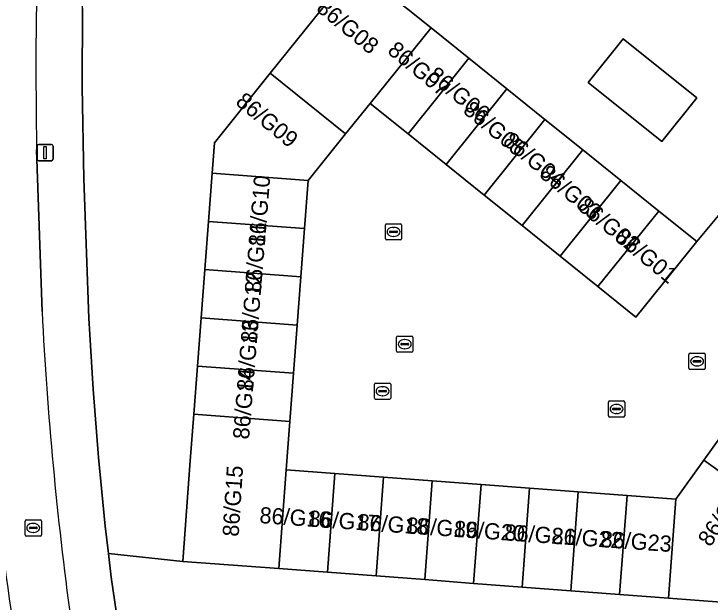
# Model space of a CAD drawing. Extents: x 160157 to 160921, y 381516 to 382045.
# Drawn here: x 160533.27 to 160576.21, y 381626.58 to 381662.86 of the extents above; entities that cross this region are included whole.
import ezdxf

# ---------------------------------------------------------------- set-up
doc = ezdxf.new("R2010")
doc.units = 0
for name, color, linetype in [('IMGEO_Berm_groen', 7, 'Continuous'), ('IMGEO_Erf', 7, 'Continuous'), ('IMGEO_Fietspad_gesloten', 7, 'Continuous'), ('IMGEO_Groenvoorziening', 7, 'Continuous'), ('IMGEO_Kolk', 7, 'Continuous'), ('IMGEO_Lichtmast', 7, 'Continuous'), ('IMGEO_Pand', 7, 'Continuous'), ('IMGEO_Pand_nummerreeks', 7, 'Continuous'), ('IMGEO_Rijbaan_lokaal_open', 7, 'Continuous'), ('IMGEO_Rioolput', 7, 'Continuous'), ('IMGEO_Voetpad_open', 7, 'Continuous')]:
    doc.layers.add(name, color=color, linetype=linetype)

msp = doc.modelspace()

# ---------------------------------------------------------------- linework, layer by layer
at = {"layer": 'IMGEO_Berm_groen'}
msp.add_arc((160691.29, 381649.45), 159.925, 181.41276, 189.10853, dxfattribs=at)
at = {"layer": 'IMGEO_Erf'}
for points in [[(160554.346, 381665.747), (160558.995, 381662.007), (160561.337, 381660.123), (160563.679, 381658.239), (160566.021, 381656.355), (160568.363, 381654.471), (160570.704, 381652.587), (160573.046, 381650.703), (160575.388, 381648.819), (160577.655, 381651.538), (160579.562, 381650.074), (160586.695, 381660.204), (160583.705, 381662.628), (160585.732, 381665.217)], [(160576.509, 381621.016), (160576.888, 381626.584), (160573.637, 381626.83), (160570.622, 381627.058), (160567.62, 381627.285), (160564.618, 381627.512), (160561.616, 381627.739), (160558.614, 381627.966), (160555.612, 381628.193), (160552.61, 381628.421), (160549.602, 381628.648), (160543.681, 381629.096), (160539.1, 381629.573), (160539.268, 381628.112), (160539.804, 381624.471)]]:
    msp.add_lwpolyline(points, dxfattribs=at)
msp.add_lwpolyline([(160575.39, 381657.675), (160573.227, 381654.987), (160568.693, 381658.636), (160570.856, 381661.324)], close=True, dxfattribs=at)
at = {"layer": 'IMGEO_Fietspad_gesloten'}
msp.add_lwpolyline([(160535.005, 381644.503), (160534.672, 381654.468)], dxfattribs=at)
for centre, radius, start, end in [((160815.535, 381659.561), 280.909, 175.73703, 181.03881), ((160691.29, 381649.45), 159.925, 181.41276, 189.10853), ((160764.179, 381656.242), 229.475, 182.93225, 187.69127)]:
    msp.add_arc(centre, radius, start, end, dxfattribs=at)
at = {"layer": 'IMGEO_Groenvoorziening'}
msp.add_lwpolyline([(160537.509, 381663.201), (160537.482, 381658.369), (160537.582, 381652.686), (160537.881, 381644.095), (160538.166, 381639.708), (160538.494, 381635.504), (160538.905, 381631.265), (160539.1, 381629.573), (160543.681, 381629.096), (160544.15, 381635.294), (160544.367, 381638.171), (160544.592, 381641.144), (160544.817, 381644.117), (160545.042, 381647.09), (160545.267, 381650.063), (160545.492, 381653.043), (160545.634, 381654.919), (160549.075, 381659.196), (160552.321, 381663.23)], dxfattribs=at)
at = {"layer": 'IMGEO_Kolk'}
for p, q in [((160556.181, 381648.991), (160556.181, 381649.843)), ((160556.256, 381649.917), (160557.108, 381649.917)), ((160557.182, 381649.843), (160557.182, 381648.991)), ((160556.44, 381649.411), (160556.44, 381649.423)), ((160556.878, 381649.374), (160556.48, 381649.374)), ((160556.483, 381649.46), (160556.881, 381649.46)), ((160556.669, 381649.697), (160556.694, 381649.697)), ((160556.924, 381649.423), (160556.924, 381649.411)), ((160556.692, 381649.137), (160556.667, 381649.137)), ((160557.108, 381648.917), (160556.256, 381648.917)), ((160555.506, 381639.162), (160555.506, 381640.014)), ((160555.581, 381640.088), (160556.433, 381640.088)), ((160556.507, 381640.014), (160556.507, 381639.162)), ((160555.765, 381639.582), (160555.765, 381639.594)), ((160556.203, 381639.545), (160555.805, 381639.545)), ((160555.808, 381639.631), (160556.206, 381639.631)), ((160555.994, 381639.868), (160556.019, 381639.868)), ((160556.249, 381639.594), (160556.249, 381639.582)), ((160556.433, 381639.088), (160555.581, 381639.088)), ((160556.017, 381639.308), (160555.992, 381639.308)), ((160569.938, 381638.065), (160569.938, 381638.917)), ((160570.013, 381638.991), (160570.865, 381638.991)), ((160570.426, 381638.771), (160570.451, 381638.771)), ((160570.939, 381638.917), (160570.939, 381638.065)), ((160570.197, 381638.485), (160570.197, 381638.497)), ((160570.635, 381638.448), (160570.237, 381638.448)), ((160570.24, 381638.534), (160570.638, 381638.534)), ((160570.449, 381638.211), (160570.424, 381638.211)), ((160570.681, 381638.497), (160570.681, 381638.485)), ((160570.865, 381637.991), (160570.013, 381637.991))]:
    msp.add_line(p, q, dxfattribs=at)
for points in [[(160556.181, 381648.991), (160556.181, 381649.843)], [(160556.256, 381649.917), (160557.108, 381649.917)], [(160557.182, 381649.843), (160557.182, 381648.991)], [(160557.108, 381648.917), (160556.256, 381648.917)], [(160555.506, 381639.162), (160555.506, 381640.014)], [(160555.581, 381640.088), (160556.433, 381640.088)], [(160556.507, 381640.014), (160556.507, 381639.162)], [(160556.433, 381639.088), (160555.581, 381639.088)], [(160569.938, 381638.065), (160569.938, 381638.917)], [(160570.013, 381638.991), (160570.865, 381638.991)], [(160570.939, 381638.917), (160570.939, 381638.065)], [(160570.865, 381637.991), (160570.013, 381637.991)]]:
    msp.add_lwpolyline(points, dxfattribs=at)
for centre, radius, start, end in [((160556.258, 381649.841), 0.0765, 91.552, 178.448), ((160556.258, 381649.841), 0.0765, 91.552, 178.448), ((160557.106, 381649.841), 0.0765, 1.552, 88.448), ((160557.106, 381649.841), 0.0765, 1.552, 88.448), ((160556.48, 381649.42), 0.0403, 85.8775, 175.7526), ((160556.477, 381649.41), 0.0366, 178.938, 274.7102), ((160556.881, 381649.417), 0.043, 264.8664, 352.4533), ((160556.885, 381649.422), 0.0386, 1.7309, 96.639), ((160556.258, 381648.993), 0.0765, 181.552, 268.448), ((160556.258, 381648.993), 0.0765, 181.552, 268.448), ((160557.106, 381648.993), 0.0765, 271.552, 358.448), ((160557.106, 381648.993), 0.0765, 271.552, 358.448), ((160555.583, 381640.012), 0.0765, 91.552, 178.448), ((160555.583, 381640.012), 0.0765, 91.552, 178.448), ((160556.431, 381640.012), 0.0765, 1.552, 88.448), ((160556.431, 381640.012), 0.0765, 1.552, 88.448), ((160555.805, 381639.591), 0.0403, 85.8775, 175.7526), ((160555.802, 381639.581), 0.0366, 178.938, 274.7102), ((160556.206, 381639.588), 0.043, 264.8664, 352.4533), ((160556.21, 381639.593), 0.0386, 1.7309, 96.639), ((160555.583, 381639.164), 0.0765, 181.552, 268.448), ((160555.583, 381639.164), 0.0765, 181.552, 268.448), ((160556.431, 381639.164), 0.0765, 271.552, 358.448), ((160556.431, 381639.164), 0.0765, 271.552, 358.448), ((160570.015, 381638.915), 0.0765, 91.552, 178.448), ((160570.015, 381638.915), 0.0765, 91.552, 178.448), ((160570.863, 381638.915), 0.0765, 1.552, 88.448), ((160570.863, 381638.915), 0.0765, 1.552, 88.448), ((160570.237, 381638.494), 0.0403, 85.8775, 175.7526), ((160570.234, 381638.484), 0.0366, 178.938, 274.7102), ((160570.638, 381638.491), 0.043, 264.8664, 352.4533), ((160570.642, 381638.496), 0.0386, 1.7309, 96.639), ((160570.015, 381638.067), 0.0765, 181.552, 268.448), ((160570.015, 381638.067), 0.0765, 181.552, 268.448), ((160570.863, 381638.067), 0.0765, 271.552, 358.448), ((160570.863, 381638.067), 0.0765, 271.552, 358.448)]:
    msp.add_arc(centre, radius, start, end, dxfattribs=at)
for centre, major_axis, ratio, start_param, end_param in [((160556.668, 381649.417), (-0.387, 0.002), 0.722429, 4.712389, 7.853982), ((160556.693, 381649.417), (-0.39, 0.002), 0.717154, 1.570796, 4.712389), ((160555.993, 381639.588), (-0.387, 0.002), 0.722429, 4.712389, 7.853982), ((160556.018, 381639.588), (-0.39, 0.002), 0.717154, 1.570796, 4.712389), ((160570.425, 381638.491), (-0.387, 0.002), 0.722429, 4.712389, 7.853982), ((160570.45, 381638.491), (-0.39, 0.002), 0.717154, 1.570796, 4.712389)]:
    msp.add_ellipse(centre, major_axis=major_axis, ratio=ratio, start_param=start_param, end_param=end_param, dxfattribs=at)
at = {"layer": 'IMGEO_Lichtmast'}
for p, q in [((160534.698, 381653.905), (160534.698, 381654.705)), ((160534.698, 381654.705), (160534.698, 381653.905)), ((160534.798, 381654.805), (160535.588, 381654.805)), ((160535.588, 381654.805), (160534.798, 381654.805)), ((160535.688, 381654.705), (160535.688, 381653.905)), ((160535.688, 381653.905), (160535.688, 381654.705)), ((160535.588, 381653.805), (160534.798, 381653.805)), ((160534.798, 381653.805), (160535.588, 381653.805))]:
    msp.add_line(p, q, dxfattribs=at)
msp.add_lwpolyline([(160535.118, 381654.68), (160535.268, 381654.68), (160535.268, 381653.93), (160535.118, 381653.93), (160535.118, 381654.68)], dxfattribs=at)
for centre, start, end in [((160534.798, 381654.705), 90, 180), ((160534.798, 381654.705), 90, 180), ((160535.588, 381654.705), 0, 90), ((160535.588, 381654.705), 360, 90), ((160534.798, 381653.905), 180, 270), ((160534.798, 381653.905), 180, 270), ((160535.588, 381653.905), 270, 0), ((160535.588, 381653.905), 270, 0)]:
    msp.add_arc(centre, 0.1, start, end, dxfattribs=at)
at = {"layer": 'IMGEO_Pand'}
for points in [[(160552.321, 381663.23), (160549.075, 381659.196), (160553.725, 381655.455), (160555.243, 381657.343), (160558.995, 381662.007), (160554.346, 381665.747)], [(160555.243, 381657.343), (160557.585, 381655.459), (160561.337, 381660.123), (160558.995, 381662.007)], [(160573.227, 381654.987), (160575.39, 381657.675), (160570.856, 381661.324), (160568.693, 381658.636)], [(160563.679, 381658.239), (160561.337, 381660.123), (160557.585, 381655.459), (160559.927, 381653.575)], [(160553.725, 381655.455), (160549.075, 381659.196), (160545.634, 381654.919), (160545.492, 381653.043), (160551.419, 381652.588)], [(160563.679, 381658.239), (160559.927, 381653.575), (160562.269, 381651.691), (160566.021, 381656.355)], [(160564.61, 381649.807), (160568.363, 381654.471), (160566.021, 381656.355), (160562.269, 381651.691)], [(160568.363, 381654.471), (160564.61, 381649.807), (160566.952, 381647.923), (160570.704, 381652.587)], [(160545.267, 381650.063), (160551.194, 381649.615), (160551.419, 381652.588), (160545.492, 381653.043)], [(160566.952, 381647.923), (160569.294, 381646.039), (160573.046, 381650.703), (160570.704, 381652.587)], [(160573.046, 381650.703), (160569.294, 381646.039), (160571.636, 381644.155), (160575.388, 381648.819)], [(160545.267, 381650.063), (160545.042, 381647.09), (160550.969, 381646.642), (160551.194, 381649.615)], [(160550.969, 381646.642), (160545.042, 381647.09), (160544.817, 381644.117), (160550.744, 381643.669)], [(160550.744, 381643.669), (160544.817, 381644.117), (160544.592, 381641.144), (160550.52, 381640.696)], [(160550.52, 381640.696), (160544.592, 381641.144), (160544.367, 381638.171), (160550.295, 381637.723)], [(160549.602, 381628.648), (160550.07, 381634.75), (160550.295, 381637.723), (160544.367, 381638.171), (160544.15, 381635.294), (160543.681, 381629.096)], [(160582.402, 381634.26), (160577.544, 381637.75), (160575.814, 381635.342), (160580.672, 381631.853)], [(160575.814, 381635.342), (160574.085, 381632.934), (160573.637, 381626.83), (160576.888, 381626.584), (160580.672, 381631.853)], [(160552.61, 381628.421), (160553.072, 381634.523), (160550.07, 381634.75), (160549.602, 381628.648)], [(160552.61, 381628.421), (160555.612, 381628.193), (160556.074, 381634.296), (160553.072, 381634.523)], [(160556.074, 381634.296), (160555.612, 381628.193), (160558.614, 381627.966), (160559.076, 381634.069)], [(160559.076, 381634.069), (160558.614, 381627.966), (160561.616, 381627.739), (160562.078, 381633.842)], [(160564.618, 381627.512), (160565.079, 381633.615), (160562.078, 381633.842), (160561.616, 381627.739)], [(160567.62, 381627.285), (160568.081, 381633.388), (160565.079, 381633.615), (160564.618, 381627.512)], [(160567.62, 381627.285), (160570.622, 381627.058), (160571.083, 381633.161), (160568.081, 381633.388)], [(160571.083, 381633.161), (160570.622, 381627.058), (160573.637, 381626.83), (160574.085, 381632.934)]]:
    msp.add_lwpolyline(points, close=True, dxfattribs=at)
at = {"layer": 'IMGEO_Rijbaan_lokaal_open'}
msp.add_lwpolyline([(160577.655, 381651.538), (160575.388, 381648.819), (160571.636, 381644.155), (160569.294, 381646.039), (160566.952, 381647.923), (160564.61, 381649.807), (160562.269, 381651.691), (160559.927, 381653.575), (160557.585, 381655.459), (160555.243, 381657.343), (160553.725, 381655.455), (160551.419, 381652.588), (160551.194, 381649.615), (160550.969, 381646.642), (160550.744, 381643.669), (160550.52, 381640.696), (160550.295, 381637.723), (160550.07, 381634.75), (160553.072, 381634.523), (160556.074, 381634.296), (160559.076, 381634.069), (160562.078, 381633.842), (160565.079, 381633.615), (160568.081, 381633.388), (160571.083, 381633.161), (160574.085, 381632.934), (160575.814, 381635.342), (160577.544, 381637.75)], dxfattribs=at)
at = {"layer": 'IMGEO_Rioolput'}
for p, q in [((160556.949, 381642.99), (160557.801, 381642.99)), ((160556.874, 381642.064), (160556.874, 381642.916)), ((160557.133, 381642.484), (160557.133, 381642.496)), ((160557.176, 381642.533), (160557.574, 381642.533)), ((160557.362, 381642.77), (160557.387, 381642.77)), ((160557.617, 381642.496), (160557.617, 381642.484)), ((160557.875, 381642.916), (160557.875, 381642.064)), ((160557.571, 381642.447), (160557.173, 381642.447)), ((160557.385, 381642.21), (160557.36, 381642.21)), ((160557.801, 381641.99), (160556.949, 381641.99)), ((160574.903, 381641.007), (160574.903, 381641.859)), ((160574.978, 381641.933), (160575.83, 381641.933)), ((160575.391, 381641.713), (160575.416, 381641.713)), ((160575.904, 381641.859), (160575.904, 381641.007)), ((160575.162, 381641.427), (160575.162, 381641.439)), ((160575.6, 381641.39), (160575.202, 381641.39)), ((160575.205, 381641.476), (160575.603, 381641.476)), ((160575.646, 381641.439), (160575.646, 381641.427)), ((160575.83, 381640.933), (160574.978, 381640.933)), ((160575.414, 381641.153), (160575.389, 381641.153)), ((160533.963, 381630.731), (160533.963, 381631.583)), ((160534.038, 381631.657), (160534.89, 381631.657)), ((160534.451, 381631.437), (160534.476, 381631.437)), ((160534.964, 381631.583), (160534.964, 381630.731)), ((160534.222, 381631.151), (160534.222, 381631.163)), ((160534.66, 381631.114), (160534.262, 381631.114)), ((160534.265, 381631.2), (160534.663, 381631.2)), ((160534.706, 381631.163), (160534.706, 381631.151)), ((160534.89, 381630.657), (160534.038, 381630.657)), ((160534.474, 381630.877), (160534.449, 381630.877))]:
    msp.add_line(p, q, dxfattribs=at)
for points in [[(160556.949, 381642.99), (160557.801, 381642.99)], [(160556.874, 381642.064), (160556.874, 381642.916)], [(160557.875, 381642.916), (160557.875, 381642.064)], [(160557.801, 381641.99), (160556.949, 381641.99)], [(160574.903, 381641.007), (160574.903, 381641.859)], [(160574.978, 381641.933), (160575.83, 381641.933)], [(160575.904, 381641.859), (160575.904, 381641.007)], [(160575.83, 381640.933), (160574.978, 381640.933)], [(160533.963, 381630.731), (160533.963, 381631.583)], [(160534.038, 381631.657), (160534.89, 381631.657)], [(160534.964, 381631.583), (160534.964, 381630.731)], [(160534.89, 381630.657), (160534.038, 381630.657)]]:
    msp.add_lwpolyline(points, dxfattribs=at)
for centre, radius, start, end in [((160556.951, 381642.914), 0.0765, 91.552, 178.448), ((160556.951, 381642.914), 0.0765, 91.552, 178.448), ((160557.799, 381642.914), 0.0765, 1.552, 88.448), ((160557.799, 381642.914), 0.0765, 1.552, 88.448), ((160557.173, 381642.493), 0.0403, 85.8775, 175.7526), ((160557.578, 381642.495), 0.0386, 1.7309, 96.639), ((160556.951, 381642.066), 0.0765, 181.552, 268.448), ((160556.951, 381642.066), 0.0765, 181.552, 268.448), ((160557.17, 381642.483), 0.0366, 178.938, 274.7102), ((160557.574, 381642.49), 0.043, 264.8664, 352.4533), ((160557.799, 381642.066), 0.0765, 271.552, 358.448), ((160557.799, 381642.066), 0.0765, 271.552, 358.448), ((160574.98, 381641.857), 0.0765, 91.552, 178.448), ((160574.98, 381641.857), 0.0765, 91.552, 178.448), ((160575.828, 381641.857), 0.0765, 1.552, 88.448), ((160575.828, 381641.857), 0.0765, 1.552, 88.448), ((160575.202, 381641.436), 0.0403, 85.8775, 175.7526), ((160575.199, 381641.426), 0.0366, 178.938, 274.7102), ((160575.603, 381641.433), 0.043, 264.8664, 352.4533), ((160575.607, 381641.438), 0.0386, 1.7309, 96.639), ((160574.98, 381641.009), 0.0765, 181.552, 268.448), ((160574.98, 381641.009), 0.0765, 181.552, 268.448), ((160575.828, 381641.009), 0.0765, 271.552, 358.448), ((160575.828, 381641.009), 0.0765, 271.552, 358.448), ((160534.04, 381631.581), 0.0765, 91.552, 178.448), ((160534.04, 381631.581), 0.0765, 91.552, 178.448), ((160534.888, 381631.581), 0.0765, 1.552, 88.448), ((160534.888, 381631.581), 0.0765, 1.552, 88.448), ((160534.262, 381631.16), 0.0403, 85.8775, 175.7526), ((160534.259, 381631.15), 0.0366, 178.938, 274.7102), ((160534.663, 381631.157), 0.043, 264.8664, 352.4533), ((160534.667, 381631.162), 0.0386, 1.7309, 96.639), ((160534.04, 381630.733), 0.0765, 181.552, 268.448), ((160534.04, 381630.733), 0.0765, 181.552, 268.448), ((160534.888, 381630.733), 0.0765, 271.552, 358.448), ((160534.888, 381630.733), 0.0765, 271.552, 358.448)]:
    msp.add_arc(centre, radius, start, end, dxfattribs=at)
for centre, major_axis, ratio, start_param, end_param in [((160557.361, 381642.49), (-0.387, 0.002), 0.722429, 4.712389, 7.853982), ((160557.386, 381642.49), (-0.39, 0.002), 0.717154, 1.570796, 4.712389), ((160575.39, 381641.433), (-0.387, 0.002), 0.722429, 4.712389, 7.853982), ((160575.415, 381641.433), (-0.39, 0.002), 0.717154, 1.570796, 4.712389), ((160534.45, 381631.157), (-0.387, 0.002), 0.722429, 4.712389, 7.853982), ((160534.475, 381631.157), (-0.39, 0.002), 0.717154, 1.570796, 4.712389)]:
    msp.add_ellipse(centre, major_axis=major_axis, ratio=ratio, start_param=start_param, end_param=end_param, dxfattribs=at)
at = {"layer": 'IMGEO_Voetpad_open'}
for points in [[(160539.804, 381624.471), (160539.268, 381628.112), (160539.1, 381629.573), (160538.905, 381631.265), (160538.494, 381635.504), (160538.166, 381639.708), (160537.881, 381644.095), (160537.582, 381652.686), (160537.482, 381658.369), (160537.509, 381663.201), (160537.596, 381667.162), (160537.734, 381671.359), (160538.007, 381676.697), (160538.139, 381678.786), (160538.587, 381685.734), (160539.125, 381693.597)], [(160534.672, 381654.468), (160535.005, 381644.503)]]:
    msp.add_lwpolyline(points, dxfattribs=at)
for centre, radius, start, end in [((160815.535, 381659.561), 280.909, 175.73703, 181.03881), ((160764.179, 381656.242), 229.475, 182.93225, 187.69127)]:
    msp.add_arc(centre, radius, start, end, dxfattribs=at)

# ---------------------------------------------------------------- texts
at = {"layer": 'IMGEO_Pand_nummerreeks'}
for s, rotation, p in [('86/G08', 320.5776, (160551.856, 381663.101)), ('86/G07', 320.5776, (160556.246, 381660.487)), ('86/G06', 320.5776, (160558.719, 381658.922)), ('86/G09', 320.5776, (160546.879, 381657.332)), ('86/G05', 320.5776, (160560.909, 381656.808)), ('86/G04', 320.5776, (160563.361, 381654.882)), ('86/G03', 320.5776, (160565.611, 381652.867)), ('86/G10', 85.3719, (160548.732, 381648.491)), ('86/G02', 320.5776, (160567.983, 381650.855)), ('86/G11', 85.3719, (160548.5, 381645.623)), ('86/G01', 320.5776, (160570.269, 381648.947)), ('86/G12', 85.3719, (160548.249, 381642.533)), ('86/G13', 85.3719, (160548.009, 381639.566)), ('86/G14', 85.3719, (160547.768, 381636.592)), ('86/G15', 86.367, (160547.128, 381630.596)), ('86/G24', 56.2128, (160576.215, 381629.934)), ('86/G16', 355.9741, (160548.392, 381631.458)), ('86/G17', 355.9741, (160551.411, 381631.246)), ('86/G18', 355.9741, (160554.432, 381631.033)), ('86/G19', 355.9741, (160557.444, 381630.821)), ('86/G20', 355.9741, (160560.377, 381630.615)), ('86/G21', 355.9741, (160563.503, 381630.395)), ('86/G22', 355.9741, (160566.404, 381630.19)), ('86/G23', 355.9741, (160569.429, 381629.977))]:
    msp.add_text(s, height=1, rotation=rotation, dxfattribs=at).set_placement(p)

doc.saveas('drawing.dxf')
